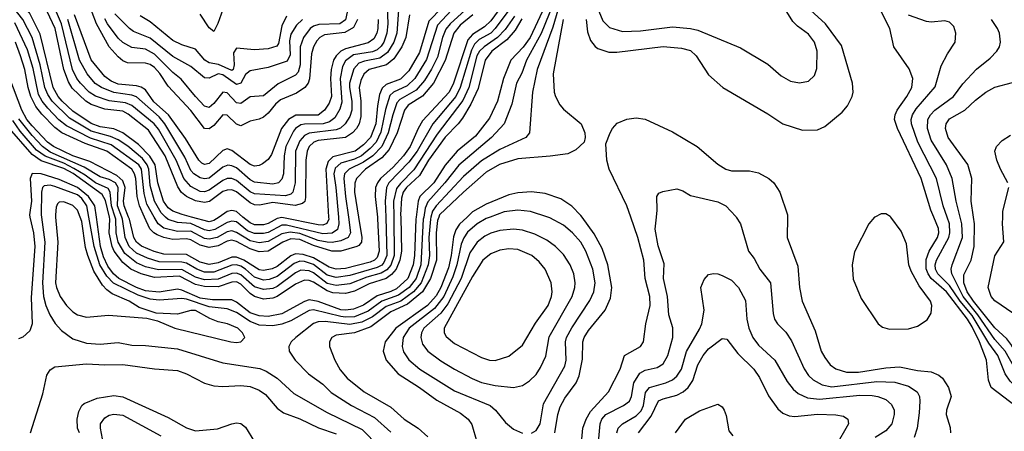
# Model space of a CAD drawing. Header units: inches. Extents: x 1308407 to 1441228, y 959628 to 1036311.
# Tile 266 of 656: x 1354376 to 1358712, y 999057 to 1000869. Entities that reach past the tile are written whole.
import ezdxf

# ---------------------------------------------------------------- set-up
doc = ezdxf.new("R2010")
doc.units = ezdxf.units.IN
doc.header["$MEASUREMENT"] = 0
doc.layers.add('B3050', color=7, linetype='Continuous')
doc.layers.add('B3959', color=7, linetype='Continuous')

msp = doc.modelspace()

# ---------------------------------------------------------------- linework, layer by layer
at = {"layer": 'B3050', "color": 5}
for points, elevation in [([(1356926.9, 1000906.9), (1356944, 1000864), (1356973.7, 1000833.7), (1357030, 1000817), (1357110, 1000819), (1357250, 1000836.7), (1357330, 1000830.4), (1357362.7, 1000822.7), (1357550, 1000744.9), (1357670, 1000673.4), (1357730, 1000621.1), (1357770, 1000598), (1357810, 1000590.3), (1357850, 1000598.7), (1357876.2, 1000623.8), (1357886.6, 1000653.4), (1357887.3, 1000730), (1357875.4, 1000770), (1357850, 1000805.4), (1357800.8, 1000840.8), (1357780.9, 1000860.9), (1357588.4, 1001170)], 3840), ([(1356340.6, 1000979.4), (1356215.6, 1000844.4), (1356166.8, 1000693.2), (1356116.3, 1000610), (1356082.4, 1000577.6), (1356021.6, 1000550), (1356005.2, 1000534.8), (1355986.6, 1000473.4), (1355965.9, 1000374.1), (1355945.3, 1000330), (1355919, 1000301), (1355881.4, 1000270), (1355850, 1000255.1), (1355790, 1000237.2), (1355764.7, 1000215.3), (1355758.6, 1000190), (1355768.4, 1000130), (1355779, 1000000)], 3540), ([(1356746.2, 1000990), (1356672.5, 1000807.5), (1356607.2, 1000690), (1356586.8, 1000633.2), (1356564.2, 1000590), (1356543.6, 1000496.4), (1356509.8, 1000410.2), (1356453, 1000350), (1356310, 1000227.9), (1356248.2, 1000150), (1356172.6, 1000067.4), (1356161.5, 1000038.5), (1356155, 1000000)], 3740), ([(1355131.7, 1000000), (1355090.7, 1000010.7), (1355050, 1000026.5), (1355030, 1000041), (1355009.3, 1000070), (1354983.9, 1000150), (1354971.6, 1000230), (1354948.5, 1000268.5), (1354899.1, 1000319.1), (1354830, 1000371.2), (1354790, 1000388.9), (1354730, 1000396.5), (1354690, 1000411.8), (1354610, 1000466.1), (1354562.4, 1000510), (1354545.5, 1000530), (1354523.4, 1000570), (1354465.7, 1000805.7), (1354418.5, 1000898.5), (1354370, 1000956.7)], 3520), ([(1355863.2, 1000870), (1355845.9, 1000834.1), (1355808, 1000812), (1355718.1, 1000801.9), (1355697.9, 1000790), (1355684.9, 1000775.1), (1355670.3, 1000749.7), (1355660.8, 1000719.2), (1355651.6, 1000608.4), (1355645.5, 1000590), (1355631.1, 1000570), (1355595.1, 1000544.9), (1355523.9, 1000516.1), (1355502.6, 1000497.4), (1355470, 1000457.6), (1355450, 1000439.7), (1355430, 1000430.3), (1355390, 1000422.4), (1355350, 1000401.2), (1355330, 1000408.6), (1355290, 1000448.6), (1355270, 1000449.5), (1355230, 1000403.5), (1355210, 1000387.6), (1355190, 1000389.9), (1355128.7, 1000468.7), (1355030, 1000575.4), (1354992.4, 1000632.4), (1354970, 1000657.8), (1354950, 1000671.2), (1354930, 1000677.4), (1354850, 1000678.7), (1354830, 1000688.1), (1354810, 1000705), (1354769.7, 1000750), (1354714, 1000850), (1354676.3, 1000950)], 3380), ([(1356698.2, 1000950), (1356624.1, 1000790), (1356592.3, 1000747.7), (1356539.1, 1000690), (1356507, 1000610), (1356479.8, 1000510), (1356444.7, 1000435.3), (1356383.8, 1000356.2), (1356302.9, 1000290), (1356250, 1000227.7), (1356199.6, 1000150), (1356138, 1000090), (1356130, 1000070), (1356121.6, 1000000)], 3720), ([(1355018.1, 1000000), (1354998.3, 1000018.3), (1354968.8, 1000070), (1354950, 1000138.4), (1354944.1, 1000210), (1354937.3, 1000230), (1354917, 1000257), (1354851.6, 1000311.6), (1354810, 1000339.6), (1354775, 1000355), (1354690, 1000377.8), (1354594.8, 1000434.8), (1354519.3, 1000510), (1354499.4, 1000539.4), (1354486.3, 1000570), (1354465.4, 1000670), (1354431, 1000790), (1354390.2, 1000870), (1354345.9, 1000925.9)], 3540), ([(1356092.3, 1000890), (1356076.8, 1000790), (1356058.9, 1000750), (1356024.1, 1000695.9), (1355991, 1000670), (1355915.1, 1000650), (1355891, 1000629), (1355878.2, 1000601.8), (1355871.4, 1000570), (1355878.3, 1000510), (1355877.9, 1000442.1), (1355870.1, 1000410.1), (1355859.2, 1000390), (1355841.7, 1000370), (1355810, 1000350), (1355690, 1000337.5), (1355670.6, 1000329.4), (1355651.2, 1000310), (1355642.4, 1000290), (1355636.1, 1000250), (1355634.6, 1000085.4), (1355631.2, 1000068.8), (1355621, 1000059), (1355588.7, 1000051.3), (1355490, 1000063.4), (1355432.3, 1000052.3), (1355410, 1000053.6), (1355390, 1000062.5), (1355330, 1000110.9), (1355310, 1000119), (1355290, 1000118.9), (1355270, 1000111.8), (1355211.4, 1000068.6), (1355190, 1000063.6), (1355150, 1000072), (1355109.9, 1000090), (1355088.4, 1000108.4), (1355072.2, 1000132.2), (1355016.3, 1000270), (1354942.5, 1000382.5), (1354853.3, 1000453.3), (1354830, 1000465.9), (1354750, 1000474.4), (1354690, 1000495), (1354666.5, 1000510), (1354607.1, 1000567.1), (1354590, 1000594.5), (1354569.7, 1000649.7), (1354532.2, 1000830), (1354484.4, 1000930)], 3480), ([(1356044.4, 1000910), (1356036.7, 1000810), (1356023.2, 1000770), (1355995.5, 1000724.5), (1355961.1, 1000698.9), (1355893.9, 1000686.1), (1355870, 1000676.7), (1355847.2, 1000652.8), (1355828.3, 1000590), (1355827.6, 1000570), (1355839.1, 1000510), (1355838.2, 1000470), (1355830, 1000442.2), (1355809.8, 1000410.2), (1355788.7, 1000391.3), (1355770, 1000383.5), (1355650, 1000368.7), (1355630, 1000358.4), (1355610, 1000335.7), (1355590.3, 1000290), (1355588.9, 1000151.1), (1355578.8, 1000110), (1355570, 1000100.5), (1355546.7, 1000093.3), (1355410, 1000101.8), (1355390, 1000111.2), (1355330, 1000161.2), (1355310, 1000169.9), (1355290, 1000169.7), (1355270, 1000161.3), (1355210, 1000118), (1355190, 1000110.8), (1355170, 1000112.3), (1355130, 1000134.2), (1355098.7, 1000170), (1355064.1, 1000250), (1354986.4, 1000386.4), (1354968.3, 1000410), (1354870, 1000490.9), (1354842.1, 1000502.1), (1354770, 1000511.9), (1354710, 1000532.6), (1354681.7, 1000550), (1354642.9, 1000590), (1354627.7, 1000610), (1354608.9, 1000650), (1354560.2, 1000850), (1354532.8, 1000912.8)], 3460), ([(1355994.6, 1000930), (1355997.6, 1000850), (1355992.4, 1000810), (1355980, 1000770), (1355968.1, 1000751.9), (1355950, 1000736.2), (1355930, 1000727.3), (1355846.1, 1000713.9), (1355810, 1000688), (1355797.1, 1000662.9), (1355787, 1000610), (1355793.9, 1000506.1), (1355785.2, 1000474.8), (1355762.9, 1000437.1), (1355740.4, 1000419.6), (1355712.1, 1000410), (1355630.5, 1000409.5), (1355614.2, 1000405.8), (1355590.1, 1000390), (1355581.3, 1000378.7), (1355548.2, 1000310), (1355540.5, 1000270), (1355537.4, 1000190), (1355530, 1000167.1), (1355515.5, 1000150), (1355490, 1000144.8), (1355410, 1000153.5), (1355390, 1000163.3), (1355330, 1000216.7), (1355310, 1000226.1), (1355291.8, 1000228.2), (1355270, 1000220.1), (1355210, 1000171.7), (1355190, 1000168.1), (1355170, 1000173.1), (1355142.8, 1000190), (1355130, 1000205.4), (1355103, 1000263), (1355014.2, 1000410), (1354990, 1000440.6), (1354890, 1000529.4), (1354870, 1000537.2), (1354790, 1000548.3), (1354736.2, 1000570), (1354708.5, 1000588.5), (1354672.6, 1000630), (1354639.6, 1000690), (1354587.8, 1000870)], 3440), ([(1355953.9, 1000870), (1355952.8, 1000830), (1355948.7, 1000810), (1355935, 1000785), (1355910, 1000766.5), (1355810, 1000740), (1355790.5, 1000729.5), (1355769.5, 1000710), (1355757.9, 1000690), (1355747, 1000650), (1355744.4, 1000610), (1355749.1, 1000530), (1355738.6, 1000501.4), (1355718, 1000470), (1355690, 1000448.8), (1355592, 1000448), (1355559.3, 1000430), (1355528.5, 1000390), (1355485.1, 1000274.9), (1355470, 1000253.4), (1355445.3, 1000234.7), (1355430, 1000227), (1355410, 1000224.4), (1355390, 1000230.7), (1355310, 1000292.9), (1355290, 1000300.6), (1355270, 1000292.5), (1355210, 1000235.5), (1355190, 1000231.5), (1355177.8, 1000237.8), (1355164.4, 1000250), (1355105.2, 1000345.2), (1355031.1, 1000450), (1354967, 1000507), (1354930, 1000559.6), (1354910, 1000572.3), (1354890, 1000577.5), (1354810, 1000585.4), (1354778.7, 1000598.7), (1354750, 1000618.5), (1354690, 1000692.1), (1354617, 1000890)], 3420), ([(1355817.8, 1000902.2), (1355810, 1000868), (1355786, 1000850), (1355693, 1000847), (1355670, 1000840.5), (1355654.7, 1000830), (1355625.9, 1000790), (1355610.3, 1000750), (1355611.2, 1000670), (1355601.9, 1000638.1), (1355590, 1000624.1), (1355514.3, 1000585.7), (1355450, 1000532.9), (1355390, 1000529.3), (1355350, 1000500.1), (1355330, 1000502.8), (1355290, 1000546.2), (1355270, 1000549.4), (1355230, 1000499.3), (1355210, 1000482.9), (1355190, 1000488.8), (1355149.5, 1000530), (1355087.5, 1000607.5), (1355050, 1000636.4), (1354970, 1000717.5), (1354930, 1000739.5), (1354870, 1000746.7), (1354830, 1000767.9), (1354810, 1000787.6), (1354763, 1000850), (1354750, 1000872.9)], 3360), ([(1355620.5, 1000870), (1355594.9, 1000845.1), (1355570, 1000805.7), (1355564.2, 1000775.8), (1355566.4, 1000713.6), (1355553.1, 1000686.9), (1355470, 1000657.6), (1355390, 1000643.9), (1355370, 1000627.6), (1355350, 1000589.2), (1355330, 1000584.1), (1355270, 1000626.5), (1355250, 1000630.4), (1355210, 1000610.9), (1355190, 1000613.3), (1355130, 1000663.4), (1355050, 1000706.1), (1354950, 1000787.3), (1354877.5, 1000817.5), (1354859.4, 1000830), (1354795.3, 1000895.3)], 3340), ([(1355270, 1000913.4), (1355248.1, 1000851.9), (1355230, 1000816.2), (1355210, 1000832.6), (1355170, 1000893.6)], 3280), ([(1356237, 1000923), (1356177.6, 1000862.4), (1356136, 1000724), (1356090, 1000643.1), (1356053.3, 1000606.7), (1355990, 1000582.9), (1355972.1, 1000567.9), (1355960.8, 1000539.2), (1355950.8, 1000490), (1355944.4, 1000410), (1355920.8, 1000350), (1355890, 1000317.2), (1355852.4, 1000290), (1355755.5, 1000264.5), (1355734.9, 1000245.1), (1355723.7, 1000210), (1355736, 1000000)], 3520), ([(1356337.6, 1000910), (1356271.4, 1000850), (1356252.7, 1000827.3), (1356237.7, 1000790), (1356215.6, 1000704.4), (1356189.7, 1000650.3), (1356158.7, 1000601.4), (1356121.5, 1000558.5), (1356050, 1000517.4), (1356036.9, 1000503.1), (1356018.7, 1000450), (1355999.1, 1000370), (1355971, 1000310), (1355930.9, 1000269.1), (1355890, 1000241.9), (1355826.9, 1000210), (1355805.6, 1000190), (1355803.3, 1000170), (1355811.1, 1000090), (1355823.4, 1000000)], 3560), ([(1356371.1, 1000890), (1356315.7, 1000844.3), (1356287.1, 1000810), (1356250, 1000689.4), (1356197.6, 1000590), (1356150, 1000532.5), (1356087.1, 1000492.9), (1356070, 1000470.8), (1356038.7, 1000370), (1356002.7, 1000297.3), (1355970, 1000261.1), (1355898.1, 1000210), (1355859.5, 1000170), (1355851.1, 1000148.9), (1355850, 1000110), (1355868, 1000000)], 3580), ([(1356498.7, 1000930), (1356450, 1000863.4), (1356423.1, 1000836.9), (1356370, 1000804), (1356350, 1000780.3), (1356285.5, 1000590), (1356266.6, 1000550), (1356150, 1000423.3), (1356130.2, 1000389.8), (1356095, 1000310), (1356066.5, 1000270), (1356020.2, 1000219.8), (1355965.4, 1000170), (1355950.8, 1000150), (1355943, 1000130), (1355940.8, 1000090), (1355950.9, 1000000)], 3620), ([(1356529.8, 1000910), (1356470.2, 1000829.9), (1356449.9, 1000810.1), (1356398.9, 1000781.1), (1356378.4, 1000761.6), (1356365.1, 1000734.9), (1356316.3, 1000570), (1356297.2, 1000530), (1356195.2, 1000410), (1356125.6, 1000290), (1356090, 1000241), (1356001.8, 1000150), (1355991, 1000130), (1355985.2, 1000070), (1355987.6, 1000000)], 3640), ([(1356746.2, 1000910), (1356723.8, 1000836.2), (1356655.3, 1000650), (1356633.6, 1000550), (1356620.5, 1000370), (1356604.7, 1000350), (1356490, 1000298), (1356410, 1000247.4), (1356330, 1000178.4), (1356209.6, 1000050), (1356194.2, 1000025.8), (1356187.1, 1000000)], 3760), ([(1356869.8, 1000870), (1356876, 1000816), (1356890, 1000777.8), (1356910, 1000750.9), (1356922.2, 1000742.2), (1356970, 1000725.3), (1357005.5, 1000725.5), (1357210, 1000750.6), (1357290, 1000743.9), (1357330, 1000733.1), (1357354.5, 1000710), (1357410, 1000626.5), (1357471.7, 1000570), (1357670, 1000453.8), (1357736.4, 1000410), (1357823, 1000383), (1357890, 1000384.2), (1357921.6, 1000398.4), (1357997.8, 1000462.2), (1358022, 1000490), (1358042, 1000530), (1358046.4, 1000550), (1358043.2, 1000590), (1357995.5, 1000755.5), (1357923.9, 1000850), (1357858.5, 1000910)], 3820), ([(1358401, 1000000), (1358388.4, 1000030), (1358345.3, 1000170), (1358241.9, 1000390), (1358228.8, 1000430), (1358231.1, 1000450), (1358239.9, 1000470), (1358282.4, 1000530), (1358304.6, 1000570), (1358309.9, 1000610), (1358292.4, 1000652.4), (1358225.8, 1000750), (1358208.4, 1000830), (1358166.1, 1000910)], 3780), ([(1354968, 1000000), (1354936.3, 1000056.3), (1354923.5, 1000103.5), (1354912.1, 1000210), (1354900.9, 1000230), (1354778.2, 1000318.2), (1354687.4, 1000347.4), (1354581.7, 1000401.7), (1354548.4, 1000428.4), (1354499.7, 1000479.7), (1354474.4, 1000510), (1354458.8, 1000538.8), (1354434.4, 1000654.4), (1354410, 1000735.8), (1354354.7, 1000854.7)], 3560), ([(1355550, 1000884.6), (1355530, 1000841.2), (1355515.5, 1000764.5), (1355508.1, 1000751.9), (1355470, 1000741.2), (1355410, 1000736.3), (1355330, 1000744.1), (1355317.7, 1000722.3), (1355320.2, 1000670), (1355315.6, 1000650), (1355310, 1000645.6), (1355251, 1000671), (1355210, 1000679.1), (1355191.2, 1000691.2), (1355150, 1000739), (1355090, 1000757.8), (1355050, 1000776.8), (1354950, 1000859.7), (1354905.7, 1000885.7)], 3320), ([(1356555.2, 1000884.8), (1356513.7, 1000826.3), (1356480.5, 1000790), (1356421, 1000750), (1356400.8, 1000730), (1356389.4, 1000710), (1356353.3, 1000570), (1356326.6, 1000513.4), (1356214.6, 1000365.4), (1356111.9, 1000208.1), (1356052.1, 1000147.9), (1356035, 1000125), (1356022.6, 1000070), (1356023.3, 1000000)], 3660), ([(1356587.6, 1000872.4), (1356557.4, 1000822.6), (1356520.5, 1000779.5), (1356455.4, 1000730), (1356425.8, 1000690), (1356394.6, 1000565.4), (1356362.7, 1000497.3), (1356325.2, 1000434.8), (1356306.9, 1000410), (1356249, 1000351), (1356175.6, 1000250), (1356136.7, 1000183.3), (1356079.5, 1000130), (1356064.9, 1000110), (1356057.6, 1000082.4), (1356053.5, 1000010), (1356053.8, 1000000)], 3680), ([(1356769.5, 1000870), (1356725, 1000630), (1356730.1, 1000550.1), (1356735.3, 1000530), (1356753.8, 1000493.8), (1356770, 1000474.2), (1356848.7, 1000410), (1356864.9, 1000370), (1356866.7, 1000350), (1356862.4, 1000330), (1356824.4, 1000295.6), (1356790, 1000278.9), (1356712.3, 1000267.7), (1356570, 1000256.3), (1356488.6, 1000231.4), (1356430, 1000197.2), (1356330, 1000109.9), (1356225.2, 1000010), (1356221.5, 1000000)], 3780), ([(1358460, 1000000), (1358442.6, 1000050), (1358413.3, 1000170), (1358331.1, 1000330), (1358303.7, 1000410), (1358302.1, 1000430), (1358307.3, 1000450), (1358323.3, 1000476.7), (1358406.9, 1000573.1), (1358434.5, 1000665.5), (1358461.6, 1000718.4), (1358495.3, 1000770), (1358499.3, 1000810), (1358490, 1000838.7), (1358470, 1000857.6), (1358450, 1000864.2), (1358390, 1000858.6), (1358370, 1000861), (1358290, 1000888.4)], 3760), ([(1358517.3, 1000000), (1358500.2, 1000070), (1358482.8, 1000170), (1358458.1, 1000230), (1358390, 1000339), (1358374.4, 1000390), (1358375.2, 1000430), (1358386.3, 1000450), (1358406.3, 1000470), (1358488.1, 1000530), (1358530, 1000587.1), (1358590, 1000651.4), (1358650, 1000699.6), (1358679.8, 1000730), (1358691.4, 1000750), (1358694.9, 1000770), (1358691.1, 1000810), (1358682.3, 1000830), (1358655, 1000870)], 3740), ([(1354925.5, 1000000), (1354902.8, 1000050), (1354893.1, 1000090), (1354887.2, 1000170), (1354882, 1000190), (1354870.2, 1000210), (1354759.7, 1000290), (1354663.8, 1000323.8), (1354561.8, 1000370), (1354530, 1000394.6), (1354473.2, 1000453.2), (1354446.4, 1000486.4), (1354424.3, 1000530), (1354412.3, 1000570), (1354397.8, 1000650), (1354379.4, 1000710), (1354357.5, 1000770)], 3580), ([(1354855.5, 1000000), (1354835.9, 1000050), (1354833.2, 1000070), (1354839.6, 1000130), (1354830, 1000159.3), (1354803.5, 1000183.5), (1354684.7, 1000244.7), (1354610, 1000269.5), (1354524.9, 1000310), (1354498.6, 1000330), (1354430, 1000401.9), (1354406.7, 1000430), (1354384.8, 1000470), (1354332.9, 1000610)], 3620), ([(1358575.9, 1000000), (1358565.4, 1000070), (1358568.5, 1000170), (1358551, 1000231), (1358465, 1000350), (1358452.6, 1000390), (1358455.3, 1000410), (1358470, 1000432), (1358538.8, 1000470), (1358585.1, 1000514.9), (1358630, 1000550.1), (1358670, 1000571.1), (1358748.1, 1000591.9)], 3720), ([(1354796.5, 1000000), (1354780.7, 1000050), (1354774.2, 1000110), (1354765.1, 1000125.1), (1354710, 1000150.3), (1354664.7, 1000184.7), (1354614.2, 1000214.2), (1354570, 1000236.6), (1354487.6, 1000267.6), (1354450, 1000294.4), (1354378.4, 1000378.4), (1354345.3, 1000425.3)], 3660), ([(1354824.9, 1000000), (1354806.1, 1000050), (1354810, 1000130), (1354798, 1000150), (1354770, 1000165.5), (1354730, 1000177), (1354660.1, 1000220.1), (1354510, 1000285.9), (1354475.7, 1000310), (1354430, 1000358.3), (1354372.4, 1000432.4)], 3640), ([(1357067.2, 1000000), (1357049.9, 1000049.9), (1356972.4, 1000210), (1356961.7, 1000250), (1356957.7, 1000322.3), (1356976.9, 1000370), (1356986.9, 1000390), (1357007.1, 1000412.9), (1357050, 1000431.3), (1357090, 1000436.9), (1357130, 1000430.2), (1357250, 1000375.2), (1357359, 1000310), (1357450, 1000232.7), (1357486, 1000210), (1357510, 1000203.4), (1357590, 1000202.8), (1357630, 1000194.7), (1357675.2, 1000170), (1357697.6, 1000150), (1357724.1, 1000110), (1357756.6, 1000010), (1357756.5, 1000000)], 3780), ([(1354770.5, 1000000), (1354753, 1000073), (1354738.9, 1000098.9), (1354611.5, 1000191.5), (1354570, 1000213), (1354470, 1000247), (1354430, 1000275.6), (1354320.9, 1000400.9)], 3680), ([(1358728, 1000150), (1358695.1, 1000210), (1358678.7, 1000250), (1358670.7, 1000289.3), (1358677.8, 1000310), (1358702.8, 1000337.2), (1358739.4, 1000360.6)], 3680), ([(1354713.8, 1000000), (1354706.9, 1000050), (1354678.8, 1000090), (1354630, 1000130.5), (1354550, 1000164.5), (1354470, 1000189.8), (1354430, 1000191.8), (1354422.3, 1000170), (1354427.3, 1000070), (1354418.3, 1000010), (1354420.6, 1000000)], 3720), ([(1354680.5, 1000000), (1354671.8, 1000050), (1354650, 1000082), (1354630, 1000097.5), (1354530, 1000134.6), (1354510, 1000139.6), (1354483.2, 1000136.8), (1354476.4, 1000130), (1354471.8, 1000110), (1354470.6, 1000010), (1354471.9, 1000000)], 3740), ([(1356852.2, 1000000), (1356847.1, 1000007.1), (1356807.5, 1000047.5), (1356759.4, 1000079.4), (1356690, 1000103.2), (1356630, 1000110.3), (1356570, 1000106.1), (1356530, 1000097.2), (1356430, 1000056.9), (1356370, 1000022.5), (1356346, 1000000)], 3820), ([(1357180.1, 1000000), (1357183.5, 1000030), (1357181.7, 1000090), (1357190, 1000105.5), (1357207.6, 1000112.4), (1357270, 1000124.2), (1357295.6, 1000115.6), (1357330, 1000094.6), (1357450, 1000067.6), (1357485.5, 1000050), (1357530, 1000003), (1357531.8, 1000000)], 3760), ([(1358704.9, 1000000), (1358706.3, 1000026.3), (1358732.1, 1000130)], 3680), ([(1354642.4, 1000000), (1354630.5, 1000030), (1354610, 1000050.7), (1354570, 1000066.8), (1354550, 1000066), (1354542.5, 1000057.5), (1354536.4, 1000043.6), (1354533.1, 1000010), (1354534, 1000000)], 3760), ([(1355358.9, 1000000), (1355330, 1000023.8), (1355310, 1000029), (1355290, 1000024), (1355253.9, 1000000)], 3520), ([(1356701.1, 1000000), (1356624.8, 1000024.8), (1356570, 1000029.9), (1356510, 1000022.4), (1356448.3, 1000000)], 3840), ([(1358212, 1000000), (1358210, 1000002.7), (1358190, 1000014.2), (1358170, 1000014.5), (1358142, 1000000)], 3820)]:
    msp.add_lwpolyline(points, dxfattribs=dict(at, elevation=elevation))
at = {"layer": 'B3959', "color": 5}
for points, elevation in [([(1354420.6, 1000000), (1354437.1, 999930), (1354443, 999870), (1354425.8, 999645.8), (1354430.1, 999530), (1354420.6, 999499.3), (1354389, 999471), (1354370, 999463.2)], 3720), ([(1354471.9, 1000000), (1354486.1, 999890), (1354476.7, 999710), (1354480.1, 999650), (1354490.1, 999610.1), (1354508.8, 999568.8), (1354531.7, 999531.7), (1354560.3, 999500.3), (1354610, 999464.1), (1354670, 999444.8), (1354730, 999440.4), (1354810, 999446.9), (1354870, 999436.4), (1354930, 999434.3), (1355070, 999419), (1355270, 999357.9), (1355433.3, 999333.3), (1355461.5, 999321.5), (1355510, 999290.8), (1355583.1, 999223.1), (1355730, 999139.1), (1355884.4, 999064.4), (1355957.8, 998990)], 3740), ([(1354534, 1000000), (1354543.3, 999890), (1354533.8, 999710), (1354537.1, 999690), (1354553.5, 999650), (1354581.9, 999610), (1354610, 999583.1), (1354630, 999570.1), (1354670, 999559.8), (1354767.4, 999567.4), (1354934.9, 999554.9), (1354983.1, 999543.1), (1355059.1, 999510), (1355304.9, 999450), (1355330, 999448), (1355350, 999450.4), (1355366.6, 999470), (1355356.8, 999490), (1355336.2, 999510), (1355290.2, 999529.8), (1355250, 999538.5), (1355213.4, 999553.4), (1355150, 999588.7), (1355130, 999589.2), (1355070, 999572.5), (1354976.2, 999576.2), (1354901.9, 999601.9), (1354858, 999630), (1354782.2, 999662.2), (1354759.1, 999679.1), (1354740.3, 999700.3), (1354702.3, 999762.3), (1354675.1, 999830), (1354665.9, 999865.9), (1354650, 999980.8), (1354642.4, 1000000)], 3760), ([(1356155, 1000000), (1356153.3, 999990), (1356142.9, 999790), (1356121.7, 999730), (1356090.5, 999690), (1356044.6, 999655.4), (1355970.6, 999629.4), (1355910, 999585.6), (1355850, 999561.1), (1355810, 999558.7), (1355790, 999562), (1355670, 999592), (1355650, 999588.3), (1355570, 999543.7), (1355530, 999528.8), (1355490, 999520.5), (1355430, 999524.6), (1355390, 999539.6), (1355330, 999579.4), (1355290, 999596.1), (1355210, 999605.1), (1355110, 999638.8), (1355090, 999641.3), (1354990, 999633.6), (1354950, 999638.7), (1354896.7, 999656.7), (1354789.2, 999709.2), (1354759.6, 999739.6), (1354728.1, 999790), (1354703, 999870), (1354680.5, 1000000)], 3740), ([(1356121.6, 1000000), (1356120.4, 999990), (1356114.5, 999830), (1356109.2, 999790), (1356085.4, 999730), (1356035.8, 999684.2), (1356010, 999671.4), (1355950, 999653), (1355890, 999612.2), (1355846.1, 999593.9), (1355810.5, 999589.5), (1355790, 999591.7), (1355690, 999628.1), (1355650, 999634.8), (1355630, 999628.5), (1355530, 999573.7), (1355470, 999562.3), (1355430, 999564.6), (1355390, 999578.3), (1355330, 999625.7), (1355310, 999636.1), (1355225, 999635), (1355170, 999642.1), (1355090, 999678.2), (1355070, 999682.8), (1354990, 999668.8), (1354930, 999675), (1354890, 999690.1), (1354812.1, 999730), (1354789.5, 999749.5), (1354763.7, 999783.7), (1354744.8, 999824.8), (1354731.7, 999870), (1354713.8, 1000000)], 3720), ([(1356053.8, 1000000), (1356057.6, 999850), (1356049.6, 999810), (1356033.5, 999770), (1356013.6, 999746.4), (1355990, 999729.1), (1355914.1, 999705.9), (1355850, 999673.5), (1355810, 999662.6), (1355754.1, 999665.9), (1355730, 999674.4), (1355670, 999713.2), (1355650, 999721.1), (1355630, 999722), (1355590, 999704.1), (1355510, 999649.7), (1355490, 999642.4), (1355450, 999639.1), (1355410, 999650.4), (1355390, 999663.7), (1355350, 999705), (1355330, 999714.3), (1355310, 999712.9), (1355250, 999693.4), (1355190, 999693.5), (1355150, 999702.3), (1355079.7, 999739.7), (1354970, 999734.4), (1354910.3, 999749.7), (1354864.4, 999770), (1354830, 999799.7), (1354792.3, 999850), (1354783, 999870), (1354769.7, 999930), (1354772.9, 999990), (1354770.5, 1000000)], 3680), ([(1356023.3, 1000000), (1356025, 999830), (1356010, 999788.2), (1355992.2, 999767.8), (1355967.5, 999752.5), (1355904.7, 999735.3), (1355830, 999706.3), (1355770, 999698.8), (1355730, 999707.8), (1355670, 999754.2), (1355650, 999763.6), (1355614.5, 999765.5), (1355590, 999754.3), (1355510, 999694.2), (1355490, 999685.4), (1355450, 999681.2), (1355410, 999693), (1355350, 999745.3), (1355330, 999752.6), (1355310, 999750.9), (1355250, 999726.9), (1355190, 999723.6), (1355150, 999735.5), (1355090, 999768.8), (1354987.1, 999767.1), (1354930, 999780.5), (1354890, 999797.9), (1354839.4, 999839.4), (1354809.6, 999890), (1354800.7, 999930), (1354799.7, 999990), (1354796.5, 1000000)], 3660), ([(1355987.6, 1000000), (1355993.3, 999830), (1355980, 999800), (1355970, 999788.7), (1355950, 999778), (1355830, 999742.7), (1355770, 999734.5), (1355730, 999744.3), (1355670, 999791), (1355630, 999804), (1355610, 999805.5), (1355584, 999796), (1355510, 999738.7), (1355474.8, 999725.2), (1355450, 999722.6), (1355410, 999734.6), (1355370, 999770.7), (1355350, 999783.6), (1355330, 999789.4), (1355310, 999787.7), (1355230, 999757.1), (1355190, 999756.9), (1355155.2, 999770), (1355110, 999797.1), (1355090, 999802), (1354990, 999802.8), (1354938.4, 999818.4), (1354890, 999841.4), (1354857.3, 999870), (1354840.3, 999910), (1354828.6, 999990), (1354824.9, 1000000)], 3640), ([(1355950.9, 1000000), (1355951.8, 999991.8), (1355959.2, 999850), (1355950, 999821.9), (1355938.1, 999810), (1355918.5, 999801.5), (1355810, 999774.1), (1355770, 999770.2), (1355739, 999779), (1355670, 999820), (1355624.3, 999835.7), (1355590, 999837.7), (1355570, 999828.5), (1355510, 999782.5), (1355488.1, 999772), (1355450, 999764.1), (1355430, 999767), (1355362.9, 999810), (1355330, 999823.9), (1355310, 999823), (1355250, 999798.1), (1355210, 999791.1), (1355170, 999801.4), (1355110, 999834.6), (1355010, 999836.3), (1354967.7, 999847.7), (1354912, 999872), (1354889.7, 999889.7), (1354879, 999910), (1354859.4, 999990), (1354855.5, 1000000)], 3620), ([(1355868, 1000000), (1355882.7, 999910), (1355881.2, 999890), (1355870, 999874.4), (1355860.7, 999870), (1355790, 999850.4), (1355750.2, 999849.8), (1355670, 999874), (1355610, 999900.4), (1355570, 999903.9), (1355534.8, 999890), (1355470, 999850.4), (1355430, 999846.3), (1355390, 999859.3), (1355330, 999892), (1355310, 999897.4), (1355290, 999893.4), (1355250, 999872.7), (1355210, 999865.5), (1355170, 999876.1), (1355130, 999900.2), (1355110, 999903.6), (1355050, 999901.2), (1355010, 999909.6), (1354981.2, 999921.2), (1354965.8, 999930), (1354948.7, 999948.7), (1354925.5, 1000000)], 3580), ([(1355823.4, 1000000), (1355833.1, 999930), (1355822.5, 999910), (1355790, 999894.8), (1355752.1, 999887.9), (1355730, 999888.9), (1355690, 999897.3), (1355610, 999927), (1355566.2, 999933.8), (1355530, 999926.5), (1355470, 999892.8), (1355430, 999886.7), (1355390, 999894.6), (1355330, 999931.8), (1355310, 999938.6), (1355290, 999934.3), (1355244.7, 999910), (1355210, 999902.6), (1355190, 999905.8), (1355130, 999937.2), (1355070, 999935.6), (1355010, 999950.9), (1354984.8, 999970), (1354968, 1000000)], 3560), ([(1355779, 1000000), (1355781.5, 999970), (1355775.2, 999944.8), (1355751.3, 999928.7), (1355710, 999926.2), (1355550, 999964.9), (1355530, 999963.9), (1355470, 999932.5), (1355450, 999927.4), (1355410, 999927.5), (1355378.9, 999938.9), (1355330, 999978.8), (1355310, 999982.3), (1355290, 999976.3), (1355234.7, 999945.3), (1355210, 999939.9), (1355190, 999943.4), (1355130, 999970.9), (1355070, 999975.6), (1355029.5, 999989.5), (1355018.1, 1000000)], 3540), ([(1355253.9, 1000000), (1355230, 999984.2), (1355210, 999979.4), (1355131.7, 1000000)], 3520), ([(1355736, 1000000), (1355736.6, 999990), (1355729, 999971), (1355710, 999964.7), (1355690, 999966.1), (1355530, 999997.4), (1355510, 999994), (1355470, 999971.8), (1355450, 999965.7), (1355410, 999966), (1355390, 999974.4), (1355358.9, 1000000)], 3520), ([(1356187.1, 1000000), (1356184.4, 999990), (1356177.8, 999910), (1356180.6, 999830), (1356175.2, 999790), (1356144, 999710), (1356110, 999670.3), (1356054.6, 999630), (1355990, 999605.5), (1355930, 999560.2), (1355883.1, 999536.9), (1355830, 999526.4), (1355720.5, 999539.5), (1355690, 999538.2), (1355670, 999531.8), (1355592.2, 999470), (1355571.4, 999450), (1355560.8, 999430), (1355561.8, 999410), (1355588.4, 999370), (1355647.3, 999310), (1355710, 999263.9), (1355747.7, 999227.7), (1355837.1, 999170), (1355937.7, 999117.7), (1356010, 999053.3)], 3760), ([(1356221.5, 1000000), (1356215.8, 999984.2), (1356210, 999930), (1356211.3, 999810), (1356185, 999730), (1356149.8, 999670.2), (1356083.7, 999616.3), (1356010, 999582.5), (1355922.7, 999517.3), (1355850, 999490.4), (1355770, 999480.1), (1355750.2, 999470), (1355740.1, 999450), (1355740.5, 999430), (1355763.6, 999370), (1355787.4, 999327.4), (1355818.4, 999290), (1355893.2, 999230), (1356010, 999163), (1356069.5, 999110), (1356131.1, 999071.1), (1356172.9, 999032.9)], 3780), ([(1356346, 1000000), (1356312, 999968), (1356296.6, 999943.4), (1356286.9, 999913.1), (1356276.4, 999830), (1356264.2, 999775.8), (1356229.7, 999690), (1356210, 999653.7), (1356171, 999610), (1356032.4, 999510), (1355985, 999450), (1355976, 999410), (1355990.1, 999370), (1356042.7, 999310), (1356136.4, 999250), (1356213.1, 999193.1), (1356317.2, 999137.2), (1356350.8, 999110.8), (1356366.9, 999086.9), (1356389.5, 999010)], 3820), ([(1356448.3, 1000000), (1356430, 999993.4), (1356390, 999969.6), (1356347.3, 999932.7), (1356331.4, 999908.6), (1356320.1, 999879.9), (1356300.7, 999790), (1356283.6, 999736.4), (1356243, 999650), (1356203.1, 999596.9), (1356090.9, 999510), (1356065.2, 999470), (1356060.3, 999430), (1356066.7, 999406.7), (1356090, 999370.8), (1356138.1, 999330), (1356290, 999235.3), (1356447.2, 999170), (1356471.8, 999150), (1356515.3, 999095.3), (1356550, 999066.5), (1356590, 999048)], 3840), ([(1356630, 999048.9), (1356650, 999060.9), (1356668.2, 999090), (1356682.6, 999177.4), (1356776.4, 999343.6), (1356782.1, 999370), (1356779.2, 999450), (1356784.5, 999470), (1356807.5, 999512.5), (1356887.3, 999632.7), (1356904, 999670), (1356909.9, 999710), (1356900.3, 999770), (1356869.1, 999850), (1356846.3, 999890), (1356810, 999930.9), (1356770, 999964.6), (1356710, 999997.1), (1356701.1, 1000000)], 3840), ([(1356732.5, 999050), (1356745.7, 999130), (1356756.3, 999163.7), (1356777.2, 999202.8), (1356825.8, 999270), (1356839.1, 999300.9), (1356854.5, 999374.5), (1356855.5, 999450), (1356861.8, 999470), (1356880.2, 999499.8), (1356954.6, 999590), (1356977.3, 999642.7), (1356983.4, 999690), (1356965.9, 999790), (1356940.9, 999860.9), (1356906, 999926), (1356852.2, 1000000)], 3820), ([(1356841.5, 998910), (1356856, 999070), (1356869.9, 999110), (1356890, 999144.5), (1356968.4, 999230), (1357020.5, 999330), (1357039.4, 999390), (1357109.8, 999430), (1357123, 999450), (1357132.9, 999530), (1357152.1, 999610), (1357150.8, 999650), (1357130.3, 999730), (1357124, 999810), (1357098.4, 999910), (1357067.2, 1000000)], 3780), ([(1356917, 998930), (1356931.9, 999090), (1356940.1, 999110), (1356956.9, 999130), (1357035.4, 999170), (1357061.6, 999190), (1357069.5, 999210), (1357079.9, 999270), (1357107.2, 999312.8), (1357130, 999325.2), (1357183, 999337), (1357210, 999354.3), (1357229.9, 999390.1), (1357252.5, 999470), (1357252.9, 999512.9), (1357234.5, 999570), (1357228.8, 999650), (1357210.8, 999730), (1357213.4, 999793.4), (1357187.1, 999872.9), (1357174, 999946), (1357180.1, 1000000)], 3760), ([(1357531.8, 1000000), (1357550.2, 999970.2), (1357586, 999850), (1357610, 999816.9), (1357635, 999770), (1357682.5, 999710), (1357694.7, 999574.7), (1357700.6, 999550), (1357713.6, 999530), (1357750, 999492.4), (1357775.4, 999455.4), (1357830, 999332.1), (1357850, 999302.8), (1357870, 999283.1), (1357910, 999261.5), (1357953.1, 999253.1), (1358150, 999275.3), (1358230, 999273.2), (1358290, 999254.9), (1358328.6, 999230), (1358338, 999210), (1358339.8, 999190), (1358337.7, 999137.7), (1358327.6, 999070), (1358314.5, 999030)], 3760), ([(1357756.5, 1000000), (1357755.8, 999910), (1357803.4, 999783.4), (1357809.5, 999690), (1357821.3, 999630), (1357879.5, 999499.5), (1357906.2, 999410), (1357920.9, 999380.9), (1357945.5, 999350), (1357970, 999332), (1358016.7, 999316.7), (1358070, 999316.6), (1358190, 999335.6), (1358250, 999340.1), (1358330, 999324.8), (1358390, 999318.9), (1358424.2, 999304.2), (1358439.7, 999290), (1358466.5, 999250), (1358477.3, 999210), (1358458.2, 999150), (1358456.2, 999130), (1358473.4, 999073.4), (1358475.5, 999050)], 3780), ([(1358142, 1000000), (1358140.7, 999999.3), (1358114.9, 999970), (1358052.8, 999847.2), (1358042, 999790), (1358046.8, 999726.8), (1358081.8, 999641.8), (1358155.8, 999530), (1358175.8, 999515.8), (1358206.9, 999506.9), (1358290, 999507.9), (1358330, 999519), (1358371.9, 999548.1), (1358390, 999576.4), (1358393.2, 999610), (1358387.1, 999630), (1358337, 999697), (1358301.2, 999761.2), (1358292.3, 999790), (1358281.5, 999881.5), (1358258.1, 999938.1), (1358212, 1000000)], 3820), ([(1358918.4, 999010), (1358790, 999145.3), (1358653.8, 999250), (1358642.3, 999282.3), (1358633.6, 999370), (1358602.3, 999450), (1358570, 999516), (1358550, 999549.6), (1358457.3, 999670), (1358390, 999729.7), (1358376, 999750), (1358368.1, 999771.9), (1358367.7, 999812.3), (1358381.8, 999850), (1358417.6, 999910), (1358423, 999930), (1358422.1, 999950), (1358401, 1000000)], 3780), ([(1359030, 999019.6), (1358877.1, 999137.1), (1358737.3, 999277.3), (1358716.5, 999310), (1358683.9, 999390), (1358644.3, 999444.3), (1358570, 999566.2), (1358517.6, 999630), (1358470, 999698.7), (1358419.9, 999750), (1358408.6, 999770), (1358407.3, 999790), (1358413.7, 999810), (1358467.1, 999910), (1358472.8, 999930), (1358470.5, 999970), (1358460, 1000000)], 3760), ([(1359090, 999053.3), (1359030, 999087.7), (1358933.5, 999153.5), (1358778.5, 999298.5), (1358715.5, 999410), (1358670, 999461.4), (1358595.1, 999570), (1358530.4, 999650), (1358480.9, 999750), (1358478, 999770), (1358481.8, 999790), (1358527.9, 999910), (1358524.6, 999970), (1358517.3, 1000000)], 3740), ([(1359176.8, 999050), (1359155, 999075), (1359133.7, 999090), (1359050, 999131.5), (1358970, 999178.9), (1358823.1, 999303.1), (1358801.8, 999330), (1358740.6, 999440.6), (1358723.1, 999463.1), (1358670, 999511.8), (1358577, 999630), (1358549.2, 999670), (1358533.8, 999710), (1358534.3, 999745.7), (1358566.5, 999810), (1358579.8, 999870), (1358580.4, 999970), (1358575.9, 1000000)], 3720), ([(1359311.1, 998970), (1359299.5, 999070), (1359284.8, 999110), (1359250, 999156.2), (1359190, 999201.4), (1359150, 999218.3), (1359070, 999232.2), (1359030, 999245.5), (1358990, 999266.9), (1358896.2, 999330), (1358870, 999362.9), (1358843.6, 999410), (1358828.7, 999450), (1358816.5, 999510), (1358807.4, 999527.4), (1358750, 999576.6), (1358670, 999630.8), (1358654.2, 999650), (1358641.4, 999690), (1358670, 999829.2), (1358709.4, 999890.6), (1358703.4, 999970), (1358704.9, 1000000)], 3680), ([(1357005.4, 999050), (1357011, 999070), (1357029.9, 999090), (1357090, 999124.2), (1357113.2, 999146.8), (1357123.6, 999170), (1357132.5, 999227.5), (1357149.9, 999250), (1357222, 999270), (1357250, 999282.9), (1357270, 999300.1), (1357289.9, 999330), (1357311.8, 999408.2), (1357370, 999506), (1357379.6, 999530), (1357389.8, 999590), (1357375.1, 999690), (1357390, 999725.5), (1357410, 999746.4), (1357431.7, 999751.7), (1357450, 999750.3), (1357470, 999742.3), (1357510, 999722.6), (1357541.2, 999690), (1357572.5, 999632.5), (1357577.5, 999550), (1357587.3, 999510), (1357604.4, 999470), (1357630, 999435.5), (1357702.1, 999370), (1357755.8, 999275.8), (1357782.4, 999242.4), (1357803.7, 999223.7), (1357844.7, 999204.7), (1357897.5, 999197.5), (1358075.3, 999215.3), (1358130, 999214.3), (1358154.9, 999210), (1358190, 999196.2), (1358214.9, 999174.9), (1358226.3, 999150), (1358227.3, 999130), (1358216.1, 999090), (1358190, 999058.2), (1358143.1, 999030)], 3740), ([(1357101.2, 999050), (1357156.5, 999123.5), (1357189.5, 999190.5), (1357210, 999200.1), (1357270, 999215.5), (1357297.7, 999230), (1357319.5, 999250), (1357339.6, 999280.4), (1357363, 999350), (1357386.5, 999390), (1357410, 999419.2), (1357470, 999465), (1357490, 999462.6), (1357539, 999399), (1357608.9, 999330), (1357633.3, 999293.3), (1357673.3, 999213.3), (1357715.3, 999155.3), (1357736.3, 999136.3), (1357764.4, 999124.4), (1357790, 999121.9), (1357890, 999131.5), (1357969.6, 999129.6), (1358003.6, 999123.6), (1358023.6, 999110), (1358026.4, 999090), (1357969.1, 998990)], 3720), ([(1354423.8, 999050), (1354477.7, 999222.3), (1354495.6, 999304.4), (1354510, 999327.8), (1354530, 999340.1), (1354670, 999353.6), (1354750, 999348.6), (1354830, 999351.3), (1354970, 999331), (1355070, 999324.4), (1355110.3, 999310), (1355190, 999268.1), (1355230, 999257.2), (1355270, 999254), (1355350, 999258.8), (1355390, 999254.4), (1355430, 999237.7), (1355458.7, 999218.7), (1355510, 999158.5), (1355537.3, 999137.3), (1355610, 999111), (1355691.2, 999071.2), (1355770, 999045)], 3720), ([(1354639.3, 999050), (1354630.9, 999070), (1354629.4, 999110), (1354635.9, 999144.1), (1354649.2, 999170), (1354660.3, 999179.7), (1354717.2, 999202.8), (1354790, 999214.9), (1354830, 999208.6), (1355030, 999117.8), (1355110, 999071.2), (1355150, 999058.9), (1355247, 999067), (1355310, 999089.7), (1355330, 999094.2), (1355350, 999091.4), (1355370, 999074.8), (1355410, 999010.2)], 3680), ([(1357263.7, 999050), (1357307.4, 999110), (1357370, 999146.2), (1357450, 999175.4), (1357470, 999163.9), (1357478, 999150), (1357486.7, 999126.7), (1357499, 999059), (1357516.2, 999036.2)], 3680), ([(1354758.2, 998930), (1354731.9, 999070), (1354731.3, 999090), (1354750, 999116.3), (1354770, 999128), (1354790, 999132.8), (1354830, 999127.6), (1354997.3, 999037.3)], 3660)]:
    msp.add_lwpolyline(points, dxfattribs=dict(at, elevation=elevation))
for points, elevation in [([(1356550, 999946.6), (1356490, 999940.3), (1356450, 999928.3), (1356424.6, 999915.4), (1356390, 999888.9), (1356357.5, 999842.5), (1356319.6, 999730), (1356261.6, 999618.4), (1356230, 999576.4), (1356155.6, 999510), (1356145.2, 999490), (1356142.5, 999470), (1356150, 999440.2), (1356172.8, 999410), (1356230, 999366.9), (1356290, 999330.6), (1356368.5, 999288.5), (1356410, 999271.5), (1356470, 999258.7), (1356550, 999249.5), (1356590, 999258.9), (1356621.5, 999278.5), (1356650, 999307.3), (1356670, 999336.9), (1356693.1, 999386.8), (1356707, 999473), (1356808.5, 999650), (1356821.1, 999690), (1356822.5, 999710), (1356816.6, 999750), (1356799.9, 999790), (1356770, 999835.5), (1356735.9, 999870), (1356697.5, 999897.5), (1356644.6, 999924.6), (1356590, 999942.4)], 3860), ([(1356530, 999859.4), (1356490, 999854.3), (1356450, 999838.4), (1356415.5, 999810), (1356370, 999738.6), (1356245.1, 999510), (1356245.3, 999490), (1356253.7, 999473.7), (1356290, 999443.2), (1356410, 999381.9), (1356444.9, 999370), (1356470, 999368.2), (1356530, 999387.2), (1356590, 999436.5), (1356647.9, 999532.1), (1356702.8, 999610), (1356718.4, 999650), (1356720.8, 999670), (1356716.7, 999710), (1356689.9, 999770), (1356662.8, 999802.8), (1356630.9, 999830.9), (1356570, 999856.6)], 3880)]:
    msp.add_lwpolyline(points, close=True, dxfattribs=dict(at, elevation=elevation))

doc.saveas('drawing.dxf')
